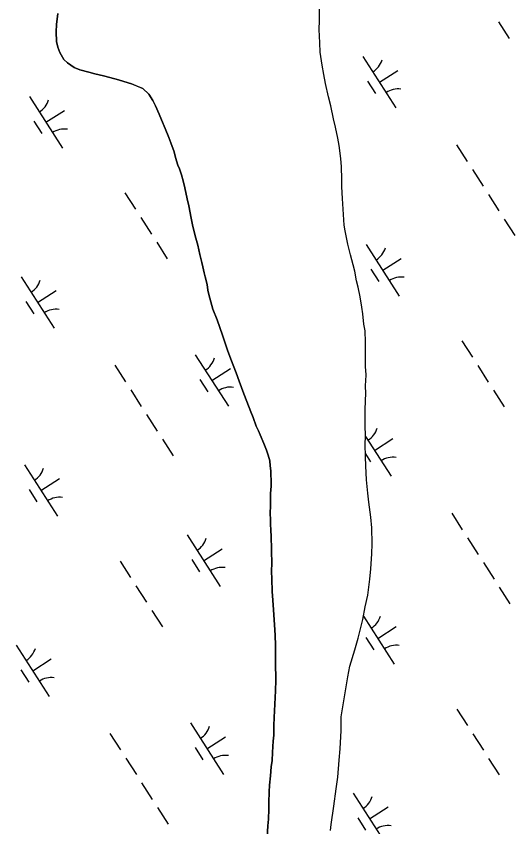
# Model space of a CAD drawing. Extents: x 3937982 to 3958556, y 219448 to 241894.
# Drawn here: x 3952491 to 3952899, y 227398 to 228061 of the extents above; entities that cross this region are included whole.
import ezdxf

# ---------------------------------------------------------------- set-up
doc = ezdxf.new("R2010")
doc.units = 0
doc.layers.add('V-TOPO-SHOR', color=7, linetype='Continuous')
doc.layers.add('V-WETL-SWMP', color=7, linetype='Continuous')

msp = doc.modelspace()

# ---------------------------------------------------------------- linework, layer by layer
at = {"layer": 'V-TOPO-SHOR'}
for points in [[(3952748.021, 227395.398), (3952748.585, 227400.26), (3952750.657, 227415.233), (3952752.734, 227429.43), (3952754.053, 227438.959), (3952755.159, 227452.957), (3952755.896, 227462.288), (3952756.803, 227477.257), (3952756.754, 227488.335), (3952762.251, 227521.008), (3952763.766, 227529.759), (3952767.791, 227543.186), (3952770.664, 227552.724), (3952774.486, 227567.897), (3952776.384, 227578.207), (3952778.676, 227587.74), (3952780.173, 227600.962), (3952781.109, 227609.322), (3952781.834, 227621.569), (3952781.992, 227629.927), (3952781.74, 227642.946), (3952780.927, 227651.495), (3952779.319, 227663.731), (3952778.51, 227671.112), (3952777.488, 227682.186), (3952777.052, 227693.651), (3952776.632, 227700.839), (3952776.392, 227711.139), (3952776.558, 227717.553), (3952776.325, 227727.074), (3952776.31, 227730.185), (3952776.468, 227738.737), (3952776.626, 227747.288), (3952776.798, 227752.342), (3952776.767, 227759.338), (3952776.945, 227763.033), (3952777.117, 227768.085), (3952776.7, 227774.887), (3952776.673, 227781.493), (3952776.636, 227789.46), (3952776.614, 227794.709), (3952776.38, 227804.036), (3952775.385, 227809.473), (3952774.377, 227817.827), (3952773.576, 227823.264), (3952772.18, 227831.614), (3952770.59, 227839.577), (3952769.4, 227844.82), (3952767.813, 227852.586), (3952766.431, 227857.827), (3952764.45, 227866.174), (3952762.081, 227874.716), (3952761.086, 227880.348), (3952760.09, 227885.591), (3952759.099, 227890.25), (3952757.837, 227912.207), (3952757.409, 227921.534), (3952757.383, 227927.948), (3952756.949, 227938.051), (3952756.336, 227944.85), (3952755.126, 227955.34), (3952754.126, 227961.554), (3952752.146, 227970.29), (3952750.561, 227977.088), (3952748.183, 227987.766), (3952746.401, 227995.143), (3952744.024, 228006.016), (3952742.629, 228013.589), (3952741.238, 228020.968), (3952739.637, 228031.845), (3952739.215, 228039.423), (3952738.779, 228050.304), (3952738.943, 228057.494), (3952739.09, 228067.99)], [(3952589.08, 228004.328), (3952585.187, 228005.866), (3952578.959, 228007.781), (3952574.484, 228009.123), (3952567.285, 228011.035), (3952562.227, 228012.375), (3952555.028, 228014.093), (3952550.164, 228015.238), (3952542.771, 228017.343), (3952538.292, 228019.266), (3952532.639, 228022.936), (3952529.713, 228025.838), (3952526.579, 228031.46), (3952524.812, 228035.728), (3952523.624, 228040.387), (3952523.397, 228048.354), (3952523.759, 228054.381), (3952524.886, 228063.327)], [(3952696.098, 227390.27), (3952696.836, 227399.214), (3952697.2, 227404.852), (3952697.555, 227412.821), (3952697.532, 227418.262), (3952697.688, 227427.009), (3952698.052, 227432.453), (3952698.798, 227440.229), (3952699.543, 227447.424), (3952700.299, 227452.675), (3952700.657, 227459.284), (3952700.831, 227464.144), (3952701.202, 227468.42), (3952701.569, 227473.28), (3952701.728, 227481.248), (3952701.894, 227487.857), (3952702.431, 227498.742), (3952702.967, 227509.63), (3952703.123, 227518.375), (3952703.062, 227532.756), (3952703, 227546.75), (3952702.576, 227555.103), (3952702.15, 227563.654), (3952701.321, 227575.893), (3952700.704, 227583.665), (3952700.285, 227590.853), (3952699.85, 227601.153), (3952699.826, 227607.176), (3952699.99, 227614.174), (3952699.754, 227623.5), (3952699.734, 227628.36), (3952699.324, 227632.827), (3952699.312, 227635.938), (3952699.097, 227640.796), (3952698.88, 227646.041), (3952698.863, 227649.539), (3952698.646, 227654.98), (3952698.816, 227660.811), (3952698.982, 227667.031), (3952698.966, 227670.918), (3952699.328, 227676.943), (3952699.306, 227682.19), (3952699.289, 227685.885), (3952699.08, 227689.575), (3952698.675, 227693.46), (3952698.267, 227697.54), (3952697.081, 227702.199), (3952695.509, 227706.467), (3952693.543, 227711.708), (3952690.403, 227718.884), (3952689.027, 227722.181), (3952687.261, 227726.06), (3952684.705, 227733.048), (3952682.741, 227737.701), (3952679.401, 227746.239), (3952677.042, 227752.449), (3952673.304, 227762.732), (3952670.748, 227769.717), (3952666.425, 227780.777), (3952663.672, 227788.149), (3952659.732, 227800.376), (3952655.208, 227812.795), (3952651.671, 227821.72), (3952648.317, 227833.754), (3952647.719, 227837.056), (3952646.922, 227841.717), (3952645.339, 227848.123), (3952644.548, 227851.23), (3952643.555, 227856.278), (3952642.568, 227859.772), (3952641.177, 227866.375), (3952639.398, 227873.944), (3952637.816, 227879.769), (3952635.443, 227889.282), (3952634.054, 227896.077), (3952632.068, 227905.981), (3952630.681, 227911.806), (3952628.701, 227920.737), (3952627.314, 227926.561), (3952625.934, 227931.413), (3952624.357, 227936.265), (3952623.177, 227939.37), (3952621.207, 227945.579), (3952620.021, 227950.238), (3952617.269, 227957.613), (3952615.694, 227962.076), (3952612.747, 227969.449), (3952609.802, 227976.432), (3952607.838, 227981.087), (3952604.895, 227987.877), (3952602.542, 227992.337), (3952599.41, 227997.375), (3952594.532, 228002.018), (3952589.08, 228004.328)]]:
    msp.add_lwpolyline(points, dxfattribs=at)
at = {"layer": 'V-WETL-SWMP'}
for p, q in [((3952885.503, 228056.405), (3952894.163, 228042.951)), ((3952774.522, 228028.134), (3952801.584, 227986.091)), ((3952788.053, 228007.113), (3952803.189, 228016.855)), ((3952778.318, 228007.982), (3952784.813, 227997.891)), ((3952501.526, 227995.403), (3952528.588, 227953.36)), ((3952515.057, 227974.382), (3952530.192, 227984.124)), ((3952505.322, 227975.251), (3952511.816, 227965.16)), ((3952851.223, 227955.849), (3952859.883, 227942.395)), ((3952864.213, 227935.668), (3952872.873, 227922.214)), ((3952579.789, 227916.708), (3952588.449, 227903.254)), ((3952877.203, 227915.488), (3952885.863, 227902.034)), ((3952592.779, 227896.527), (3952601.439, 227883.073)), ((3952890.193, 227895.307), (3952898.853, 227881.853)), ((3952605.769, 227876.346), (3952614.428, 227862.892)), ((3952777.221, 227874.414), (3952804.283, 227832.371)), ((3952790.752, 227853.393), (3952805.887, 227863.135)), ((3952781.017, 227854.262), (3952787.512, 227844.172)), ((3952494.788, 227848.075), (3952521.85, 227806.032)), ((3952508.319, 227827.053), (3952523.454, 227836.796)), ((3952498.583, 227827.923), (3952505.078, 227817.832)), ((3952855.484, 227795.719), (3952864.144, 227782.265)), ((3952637.353, 227784.385), (3952664.416, 227742.342)), ((3952571.488, 227775.79), (3952580.148, 227762.336)), ((3952650.885, 227763.363), (3952666.02, 227773.106)), ((3952868.474, 227775.538), (3952877.134, 227762.084)), ((3952641.149, 227764.233), (3952647.644, 227754.142)), ((3952584.478, 227755.609), (3952593.138, 227742.155)), ((3952881.464, 227755.357), (3952890.124, 227741.903)), ((3952597.468, 227735.429), (3952606.128, 227721.975)), ((3952776.557, 227717.65), (3952797.545, 227685.043)), ((3952610.458, 227715.248), (3952619.118, 227701.794)), ((3952784.014, 227706.065), (3952799.149, 227715.807)), ((3952776.573, 227703.37), (3952780.774, 227696.844)), ((3952497.486, 227694.355), (3952524.548, 227652.312)), ((3952511.017, 227673.334), (3952526.153, 227683.076)), ((3952501.282, 227674.203), (3952507.777, 227664.113)), ((3952847.183, 227654.801), (3952855.843, 227641.347)), ((3952630.615, 227637.057), (3952657.678, 227595.014)), ((3952860.173, 227634.621), (3952868.833, 227621.167)), ((3952644.147, 227616.035), (3952659.282, 227625.778)), ((3952575.749, 227615.66), (3952584.409, 227602.206)), ((3952634.411, 227616.904), (3952640.906, 227606.814)), ((3952873.163, 227614.44), (3952881.823, 227600.986)), ((3952588.739, 227595.479), (3952597.399, 227582.025)), ((3952886.153, 227594.259), (3952894.813, 227580.805)), ((3952601.729, 227575.298), (3952610.389, 227561.844)), ((3952774.978, 227570.575), (3952800.244, 227531.323)), ((3952786.712, 227552.345), (3952801.848, 227562.087)), ((3952776.977, 227553.214), (3952783.472, 227543.124)), ((3952490.748, 227547.027), (3952517.81, 227504.984)), ((3952504.279, 227526.006), (3952519.415, 227535.748)), ((3952494.544, 227526.875), (3952501.039, 227516.785)), ((3952851.444, 227494.671), (3952860.104, 227481.217)), ((3952633.314, 227483.337), (3952660.376, 227441.294)), ((3952567.449, 227474.742), (3952576.109, 227461.288)), ((3952646.845, 227462.316), (3952661.981, 227472.058)), ((3952864.434, 227474.49), (3952873.094, 227461.036)), ((3952637.11, 227463.185), (3952643.605, 227453.094)), ((3952580.439, 227454.561), (3952589.099, 227441.108)), ((3952877.424, 227454.31), (3952886.084, 227440.856)), ((3952593.429, 227434.381), (3952602.089, 227420.927)), ((3952766.443, 227426.039), (3952793.506, 227383.995)), ((3952606.419, 227414.2), (3952615.079, 227400.746)), ((3952779.974, 227405.017), (3952795.11, 227414.759)), ((3952770.239, 227405.886), (3952776.734, 227395.796))]:
    msp.add_line(p, q, dxfattribs=at)
for points in [[(3952776.631, 227700.84), (3952776.393, 227711.139), (3952776.559, 227717.553), (3952776.324, 227727.075), (3952776.31, 227730.185), (3952776.468, 227738.737), (3952776.625, 227747.288), (3952776.798, 227752.342), (3952776.767, 227759.338), (3952776.946, 227763.032), (3952777.118, 227768.086), (3952776.7, 227774.886), (3952776.672, 227781.493), (3952776.637, 227789.461), (3952776.614, 227794.709), (3952776.38, 227804.036), (3952775.385, 227809.474), (3952774.377, 227817.826), (3952773.576, 227823.264), (3952772.179, 227831.615), (3952770.59, 227839.577), (3952769.401, 227844.819), (3952767.813, 227852.586), (3952766.43, 227857.827), (3952764.451, 227866.175), (3952762.081, 227874.716), (3952761.085, 227880.348), (3952760.091, 227885.591), (3952759.099, 227890.251), (3952757.838, 227912.207), (3952757.409, 227921.533), (3952757.382, 227927.947), (3952756.949, 227938.051), (3952756.337, 227944.85), (3952755.125, 227955.34), (3952754.127, 227961.554), (3952752.146, 227970.291), (3952750.561, 227977.087), (3952748.183, 227987.765), (3952746.402, 227995.143), (3952744.023, 228006.016), (3952742.63, 228013.589), (3952741.238, 228020.968), (3952739.636, 228031.845), (3952739.214, 228039.422), (3952738.779, 228050.304), (3952738.942, 228057.495), (3952739.091, 228067.991)], [(3952524.886, 228063.326), (3952523.759, 228054.381), (3952523.396, 228048.355), (3952523.625, 228040.388), (3952524.811, 228035.728), (3952526.579, 228031.461), (3952529.713, 228025.838), (3952532.64, 228022.936), (3952538.292, 228019.267), (3952542.77, 228017.343), (3952550.165, 228015.237), (3952555.028, 228014.092), (3952562.226, 228012.374), (3952567.285, 228011.036), (3952574.484, 228009.123), (3952578.96, 228007.782), (3952585.187, 228005.866), (3952589.081, 228004.328), (3952594.532, 228002.019), (3952599.411, 227997.376), (3952602.542, 227992.337), (3952604.894, 227987.877), (3952607.838, 227981.088), (3952609.802, 227976.432), (3952612.747, 227969.448), (3952615.694, 227962.076), (3952617.268, 227957.613), (3952620.021, 227950.239), (3952621.207, 227945.58), (3952623.178, 227939.37), (3952624.357, 227936.265), (3952625.933, 227931.413), (3952627.314, 227926.561), (3952628.7, 227920.736), (3952630.682, 227911.805), (3952632.067, 227905.981), (3952634.054, 227896.078), (3952635.443, 227889.282), (3952637.817, 227879.769), (3952639.397, 227873.945), (3952641.178, 227866.374), (3952642.567, 227859.772), (3952643.554, 227856.278), (3952644.548, 227851.229), (3952645.339, 227848.123), (3952646.921, 227841.717), (3952647.719, 227837.056), (3952648.316, 227833.755), (3952651.672, 227821.72), (3952655.208, 227812.795), (3952659.732, 227800.376), (3952663.672, 227788.15), (3952666.425, 227780.777), (3952670.748, 227769.718), (3952673.305, 227762.732), (3952677.042, 227752.448), (3952679.401, 227746.239), (3952682.741, 227737.702), (3952684.705, 227733.047), (3952687.262, 227726.061), (3952689.027, 227722.182), (3952690.402, 227718.884), (3952693.543, 227711.707), (3952695.509, 227706.468), (3952697.082, 227702.199), (3952698.268, 227697.54), (3952698.674, 227693.461), (3952699.08, 227689.575), (3952699.29, 227685.884), (3952699.306, 227682.191), (3952699.329, 227676.944), (3952698.966, 227670.918), (3952698.983, 227667.031), (3952698.816, 227660.811), (3952698.646, 227654.98), (3952698.864, 227649.539), (3952698.879, 227646.041), (3952699.096, 227640.795), (3952699.312, 227635.937), (3952699.325, 227632.828), (3952699.733, 227628.36), (3952699.754, 227623.501), (3952699.989, 227614.173), (3952699.825, 227607.176), (3952699.851, 227601.152), (3952700.284, 227590.853), (3952700.704, 227583.664), (3952701.32, 227575.893), (3952702.151, 227563.653), (3952702.576, 227555.104), (3952703.001, 227546.749), (3952703.061, 227532.756), (3952703.124, 227518.375), (3952702.967, 227509.629), (3952702.431, 227498.743), (3952701.895, 227487.857), (3952701.729, 227481.249), (3952701.569, 227473.28), (3952701.202, 227468.42), (3952700.831, 227464.143), (3952700.658, 227459.283)], [(3952748.022, 227395.399), (3952748.584, 227400.261), (3952750.657, 227415.234), (3952752.734, 227429.43), (3952754.053, 227438.959), (3952755.158, 227452.957), (3952755.896, 227462.288), (3952756.803, 227477.257), (3952756.755, 227488.334), (3952762.25, 227521.008), (3952763.766, 227529.76), (3952767.79, 227543.187), (3952770.664, 227552.723), (3952774.485, 227567.898), (3952776.384, 227578.207), (3952778.675, 227587.74), (3952780.173, 227600.962), (3952781.108, 227609.323), (3952781.833, 227621.569), (3952781.991, 227629.927), (3952781.74, 227642.947), (3952780.926, 227651.495), (3952779.318, 227663.732), (3952778.509, 227671.113), (3952777.489, 227682.186), (3952777.051, 227693.651), (3952776.631, 227700.84)], [(3952700.658, 227459.283), (3952700.298, 227452.674), (3952699.543, 227447.423), (3952698.797, 227440.229), (3952698.053, 227432.452), (3952697.688, 227427.009), (3952697.532, 227418.263), (3952697.555, 227412.821), (3952697.201, 227404.852), (3952696.836, 227399.214), (3952696.098, 227390.271)]]:
    msp.add_lwpolyline(points, dxfattribs=at)
for centre, start, end in [((3952773.303, 228030.467), 301.99668, 343.540338), ((3952803.203, 227984.015), 81.996677, 123.540335), ((3952500.306, 227997.736), 301.99668, 343.540338), ((3952530.206, 227951.284), 81.996677, 123.540335), ((3952776.001, 227876.747), 301.99668, 343.540338), ((3952493.568, 227850.408), 301.99668, 343.540338), ((3952805.901, 227830.295), 81.996677, 123.540335), ((3952523.468, 227803.956), 81.996677, 123.540335), ((3952636.134, 227786.718), 301.99668, 343.540338), ((3952666.034, 227740.266), 81.996677, 123.540335), ((3952769.263, 227729.419), 301.99668, 343.540338), ((3952799.163, 227682.967), 81.996677, 123.540335), ((3952496.267, 227696.688), 301.99668, 343.540338), ((3952526.167, 227650.236), 81.996677, 123.540335), ((3952629.396, 227639.39), 301.99668, 343.540338), ((3952659.296, 227592.938), 81.996677, 123.540335), ((3952771.962, 227575.699), 301.99668, 343.540338), ((3952489.529, 227549.36), 301.99668, 343.540338), ((3952801.862, 227529.248), 81.996677, 123.540335), ((3952519.429, 227502.908), 81.996677, 123.540335), ((3952632.095, 227485.67), 301.99668, 343.540338), ((3952661.995, 227439.218), 81.996677, 123.540335), ((3952765.224, 227428.371), 301.99668, 343.540338), ((3952795.124, 227381.92), 81.996677, 123.540335)]:
    msp.add_arc(centre, 17.623, start, end, dxfattribs=at)

doc.saveas('drawing.dxf')
